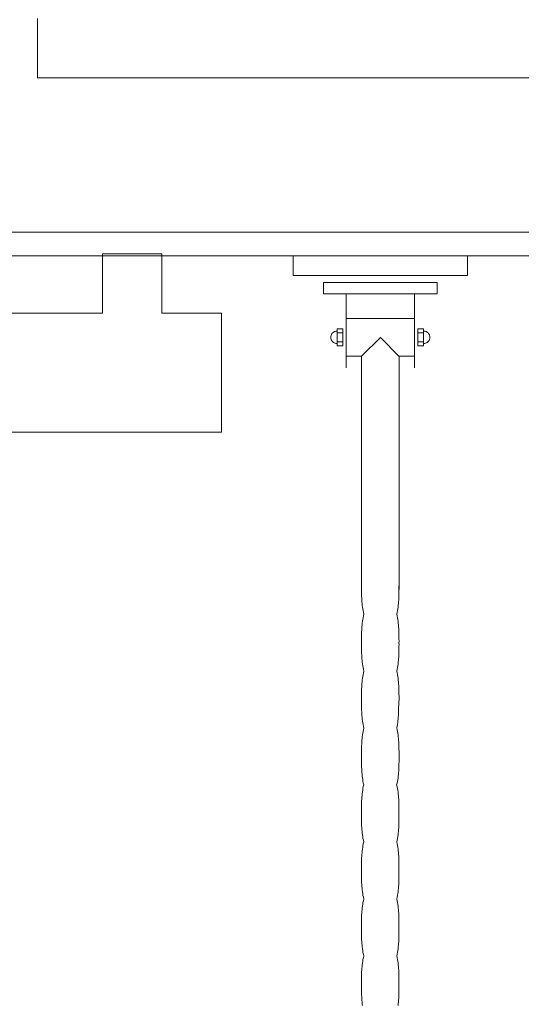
# Model space of a CAD drawing. Header units: millimetres. Extents: x 23192 to 177760, y -399809 to -79279.
# Tile 285 of 656: x 59938 to 59980, y -194436 to -194353. Entities that reach past the tile are written whole.
import ezdxf

# ---------------------------------------------------------------- set-up
doc = ezdxf.new("R2010")
doc.units = ezdxf.units.MM
doc.layers.get('0').update_dxf_attribs({"lineweight": 0})
for name, color, linetype, lineweight in [('!! 0_ Istn-widok', 1, 'Continuous', 15), ('!! 2 ZABUDOWA GK-MDF', 54, 'Continuous', 13), ('!! 2_wypos-sanitarne', 240, 'Continuous', 9)]:
    doc.layers.add(name, color=color, linetype=linetype, lineweight=lineweight)
doc.layers.add('!! 0_Istn-grzejniki', color=7, linetype='Continuous', lineweight=0, plot=False)

# ---------------------------------------------------------------- blocks, each defined once
blk = doc.blocks.new('5rtfgvb')
for p, q in [((131001.396, 14775.222), (131016.005, 14776.469)), ((131016.005, 14776.469), (131016.146, 14774.823)), ((131001.537, 14773.575), (131001.396, 14775.222)), ((131016.146, 14774.823), (131001.537, 14773.575)), ((131004.115, 14773.215), (131013.666, 14774.031)), ((131013.666, 14774.031), (131013.748, 14773.076)), ((131004.196, 14772.26), (131004.115, 14773.215)), ((131013.748, 14773.076), (131004.196, 14772.26)), ((131006.107, 14772.418), (131006.637, 14766.209)), ((131011.838, 14772.907), (131012.368, 14766.699)), ((131006.314, 14770.351), (131012.017, 14770.838)), ((131012.836, 14770.051), (131012.358, 14770.01)), ((131012.358, 14770.01), (131012.481, 14768.577)), ((131012.869, 14769.712), (131012.399, 14769.672)), ((131012.958, 14768.618), (131012.836, 14770.051)), ((131012.874, 14769.856), (131012.927, 14769.857)), ((131012.874, 14769.856), (131012.874, 14769.856)), ((131012.927, 14769.857), (131012.979, 14769.854)), ((131012.979, 14769.854), (131013.03, 14769.845)), ((131013.03, 14769.845), (131013.079, 14769.832)), ((131013.079, 14769.832), (131013.127, 14769.814)), ((131013.127, 14769.814), (131013.172, 14769.791)), ((131013.172, 14769.791), (131013.214, 14769.765)), ((131013.214, 14769.765), (131013.254, 14769.735)), ((131013.254, 14769.735), (131013.291, 14769.7)), ((131013.291, 14769.7), (131013.324, 14769.663)), ((131013.324, 14769.663), (131013.354, 14769.622)), ((131005.142, 14768.827), (131005.133, 14768.776)), ((131005.155, 14768.876), (131005.142, 14768.827)), ((131005.173, 14768.924), (131005.155, 14768.876)), ((131005.196, 14768.969), (131005.173, 14768.924)), ((131005.222, 14769.011), (131005.196, 14768.969)), ((131005.252, 14769.051), (131005.222, 14769.011)), ((131005.287, 14769.088), (131005.252, 14769.051)), ((131005.324, 14769.121), (131005.287, 14769.088)), ((131005.365, 14769.151), (131005.324, 14769.121)), ((131005.408, 14769.177), (131005.365, 14769.151)), ((131005.454, 14769.198), (131005.408, 14769.177)), ((131005.503, 14769.215), (131005.454, 14769.198)), ((131005.554, 14769.228), (131005.503, 14769.215)), ((131005.606, 14769.235), (131005.554, 14769.228)), ((131005.606, 14769.235), (131005.606, 14769.235)), ((131006.088, 14769.474), (131005.611, 14769.434)), ((131005.611, 14769.434), (131005.733, 14768.001)), ((131005.635, 14769.094), (131006.105, 14769.134)), ((131006.21, 14768.042), (131006.088, 14769.474)), ((131009.295, 14769.018), (131007.835, 14767.298)), ((131010.99, 14767.55), (131009.295, 14769.018)), ((131012.933, 14768.958), (131012.464, 14768.918)), ((131013.066, 14768.836), (131013.015, 14768.824)), ((131013.115, 14768.853), (131013.066, 14768.836)), ((131013.161, 14768.875), (131013.115, 14768.853)), ((131013.205, 14768.9), (131013.161, 14768.875)), ((131013.245, 14768.93), (131013.205, 14768.9)), ((131013.283, 14768.963), (131013.245, 14768.93)), ((131013.316, 14769), (131013.283, 14768.963)), ((131013.347, 14769.04), (131013.316, 14769)), ((131013.374, 14769.083), (131013.347, 14769.04)), ((131013.354, 14769.622), (131013.379, 14769.579)), ((131013.396, 14769.127), (131013.374, 14769.083)), ((131013.379, 14769.579), (131013.401, 14769.532)), ((131013.414, 14769.175), (131013.396, 14769.127)), ((131013.401, 14769.532), (131013.418, 14769.484)), ((131013.428, 14769.224), (131013.414, 14769.175)), ((131013.418, 14769.484), (131013.43, 14769.433)), ((131013.436, 14769.275), (131013.428, 14769.224)), ((131013.43, 14769.433), (131013.438, 14769.381)), ((131013.44, 14769.327), (131013.436, 14769.275)), ((131013.438, 14769.381), (131013.44, 14769.327)), ((131005.133, 14768.776), (131005.129, 14768.724)), ((131005.129, 14768.724), (131005.131, 14768.671)), ((131005.131, 14768.671), (131005.138, 14768.618)), ((131005.138, 14768.618), (131005.151, 14768.567)), ((131005.151, 14768.567), (131005.168, 14768.519)), ((131005.168, 14768.519), (131005.189, 14768.472)), ((131005.189, 14768.472), (131005.215, 14768.429)), ((131005.215, 14768.429), (131005.245, 14768.388)), ((131005.245, 14768.388), (131005.278, 14768.351)), ((131005.278, 14768.351), (131005.315, 14768.317)), ((131005.315, 14768.317), (131005.355, 14768.286)), ((131005.355, 14768.286), (131005.398, 14768.26)), ((131005.398, 14768.26), (131005.443, 14768.237)), ((131005.443, 14768.237), (131005.49, 14768.219)), ((131005.49, 14768.219), (131005.539, 14768.206)), ((131005.539, 14768.206), (131005.59, 14768.197)), ((131005.59, 14768.197), (131005.642, 14768.194)), ((131005.7, 14768.34), (131006.169, 14768.38)), ((131005.733, 14768.001), (131006.21, 14768.042)), ((131012.481, 14768.577), (131012.958, 14768.618)), ((131006.583, 14767.199), (131007.835, 14767.306)), ((131007.835, 14767.302), (131009.496, 14747.849)), ((131012.659, 14748.012), (131010.99, 14767.55)), ((131011.007, 14767.577), (131012.287, 14767.686)), ((131012.63, 14748.319), (131012.63, 14748.319)), ((131012.63, 14748.319), (131012.643, 14748.169)), ((131012.643, 14748.169), (131012.656, 14748.021)), ((131009.486, 14748.05), (131009.486, 14748.05)), ((131009.486, 14748.05), (131009.499, 14747.901)), ((131009.499, 14747.901), (131009.512, 14747.752)), ((131009.512, 14747.752), (131009.525, 14747.603)), ((131009.525, 14747.603), (131009.539, 14747.455)), ((131009.539, 14747.455), (131009.555, 14747.306)), ((131009.555, 14747.306), (131009.572, 14747.158)), ((131012.656, 14748.021), (131012.668, 14747.872)), ((131012.668, 14747.872), (131012.679, 14747.723)), ((131012.679, 14747.723), (131012.689, 14747.574)), ((131012.689, 14747.574), (131012.697, 14747.425)), ((131012.697, 14747.425), (131012.704, 14747.275)), ((131012.704, 14747.275), (131012.709, 14747.126)), ((131009.572, 14747.158), (131009.59, 14747.009)), ((131009.59, 14747.009), (131009.61, 14746.861)), ((131009.61, 14746.861), (131009.633, 14746.713)), ((131009.633, 14746.713), (131009.659, 14746.565)), ((131009.659, 14746.565), (131009.687, 14746.418)), ((131009.687, 14746.418), (131009.718, 14746.271)), ((131012.703, 14746.526), (131012.694, 14746.375)), ((131012.709, 14746.676), (131012.703, 14746.526)), ((131012.709, 14747.126), (131012.712, 14746.976)), ((131012.712, 14746.826), (131012.709, 14746.676)), ((131012.712, 14746.976), (131012.712, 14746.826)), ((131009.718, 14746.271), (131009.753, 14746.124)), ((131009.753, 14746.124), (131009.792, 14745.977)), ((131009.792, 14745.977), (131009.834, 14745.831)), ((131009.834, 14745.831), (131009.881, 14745.685)), ((131009.881, 14745.685), (131009.86, 14745.532)), ((131012.664, 14746.073), (131012.643, 14745.921)), ((131012.643, 14745.921), (131012.69, 14745.773)), ((131012.681, 14746.224), (131012.664, 14746.073)), ((131012.694, 14746.375), (131012.681, 14746.224)), ((131012.69, 14745.773), (131012.732, 14745.625)), ((131012.732, 14745.625), (131012.771, 14745.476)), ((131009.815, 14744.925), (131009.812, 14744.774)), ((131009.812, 14744.774), (131009.812, 14744.623)), ((131009.82, 14745.076), (131009.815, 14744.925)), ((131009.83, 14745.228), (131009.82, 14745.076)), ((131009.843, 14745.38), (131009.83, 14745.228)), ((131009.86, 14745.532), (131009.843, 14745.38)), ((131012.771, 14745.476), (131012.806, 14745.328)), ((131012.806, 14745.328), (131012.837, 14745.179)), ((131012.837, 14745.179), (131012.866, 14745.03)), ((131012.866, 14745.03), (131012.891, 14744.88)), ((131012.891, 14744.88), (131012.914, 14744.73)), ((131009.812, 14744.623), (131009.815, 14744.473)), ((131009.815, 14744.473), (131009.82, 14744.322)), ((131009.82, 14744.322), (131009.827, 14744.172)), ((131009.827, 14744.172), (131009.836, 14744.022)), ((131009.836, 14744.022), (131009.846, 14743.872)), ((131012.914, 14744.73), (131012.935, 14744.58)), ((131012.935, 14744.58), (131012.953, 14744.43)), ((131012.953, 14744.43), (131012.971, 14744.279)), ((131012.971, 14744.279), (131012.986, 14744.129)), ((131012.986, 14744.129), (131013.001, 14743.978)), ((131013.001, 14743.978), (131013.014, 14743.828)), ((131009.846, 14743.872), (131009.858, 14743.722)), ((131009.858, 14743.722), (131009.869, 14743.572)), ((131009.869, 14743.572), (131009.882, 14743.422)), ((131009.882, 14743.422), (131009.895, 14743.273)), ((131009.895, 14743.273), (131009.907, 14743.124)), ((131009.907, 14743.124), (131009.92, 14742.975)), ((131013.014, 14743.828), (131013.028, 14743.677)), ((131013.028, 14743.677), (131013.04, 14743.526)), ((131013.04, 14743.526), (131013.053, 14743.378)), ((131013.053, 14743.378), (131013.065, 14743.229)), ((131013.065, 14743.229), (131013.077, 14743.081)), ((131009.92, 14742.975), (131009.934, 14742.827)), ((131009.934, 14742.827), (131009.948, 14742.678)), ((131009.948, 14742.678), (131009.963, 14742.529)), ((131009.963, 14742.529), (131009.98, 14742.381)), ((131009.98, 14742.381), (131009.998, 14742.233)), ((131013.077, 14743.081), (131013.088, 14742.933)), ((131013.088, 14742.933), (131013.098, 14742.784)), ((131013.098, 14742.784), (131013.107, 14742.636)), ((131013.107, 14742.636), (131013.114, 14742.487)), ((131013.114, 14742.487), (131013.118, 14742.338)), ((131013.118, 14742.338), (131013.121, 14742.188)), ((131009.998, 14742.233), (131010.019, 14742.085)), ((131010.019, 14742.085), (131010.042, 14741.937)), ((131010.042, 14741.937), (131010.067, 14741.789)), ((131010.067, 14741.789), (131010.095, 14741.642)), ((131010.095, 14741.642), (131010.126, 14741.495)), ((131010.126, 14741.495), (131010.161, 14741.348)), ((131013.103, 14741.589), (131013.09, 14741.439)), ((131013.112, 14741.74), (131013.103, 14741.589)), ((131013.118, 14741.889), (131013.112, 14741.74)), ((131013.121, 14742.039), (131013.118, 14741.889)), ((131013.121, 14742.188), (131013.121, 14742.039)), ((131010.161, 14741.348), (131010.2, 14741.201)), ((131010.2, 14741.201), (131010.243, 14741.055)), ((131010.243, 14741.055), (131010.29, 14740.909)), ((131010.269, 14740.753), (131010.252, 14740.598)), ((131010.29, 14740.909), (131010.269, 14740.753)), ((131013.074, 14741.288), (131013.052, 14741.137)), ((131013.052, 14741.137), (131013.099, 14740.99)), ((131013.09, 14741.439), (131013.074, 14741.288)), ((131013.099, 14740.99), (131013.141, 14740.842)), ((131013.141, 14740.842), (131013.18, 14740.694)), ((131013.18, 14740.694), (131013.215, 14740.546)), ((131010.223, 14740.141), (131010.221, 14739.99)), ((131010.221, 14739.99), (131010.221, 14739.841)), ((131010.221, 14739.841), (131010.223, 14739.692)), ((131010.229, 14740.292), (131010.223, 14740.141)), ((131010.239, 14740.444), (131010.229, 14740.292)), ((131010.252, 14740.598), (131010.239, 14740.444)), ((131013.215, 14740.546), (131013.246, 14740.398)), ((131013.246, 14740.398), (131013.274, 14740.249)), ((131013.274, 14740.249), (131013.3, 14740.1)), ((131013.3, 14740.1), (131013.323, 14739.951)), ((131013.323, 14739.951), (131013.343, 14739.802)), ((131013.343, 14739.802), (131013.362, 14739.652)), ((131010.223, 14739.692), (131010.228, 14739.544)), ((131010.228, 14739.544), (131010.235, 14739.396)), ((131010.235, 14739.396), (131010.244, 14739.248)), ((131010.244, 14739.248), (131010.254, 14739.101)), ((131010.254, 14739.101), (131010.265, 14738.953)), ((131013.362, 14739.652), (131013.379, 14739.503)), ((131013.379, 14739.503), (131013.395, 14739.353)), ((131013.395, 14739.353), (131013.409, 14739.203)), ((131013.409, 14739.203), (131013.423, 14739.053)), ((131013.423, 14739.053), (131013.436, 14738.903)), ((131010.265, 14738.953), (131010.277, 14738.805)), ((131010.277, 14738.805), (131010.289, 14738.657)), ((131010.289, 14738.657), (131010.302, 14738.509)), ((131010.302, 14738.509), (131010.315, 14738.358)), ((131010.315, 14738.358), (131010.328, 14738.208)), ((131010.328, 14738.208), (131010.342, 14738.057)), ((131013.436, 14738.903), (131013.449, 14738.753)), ((131013.449, 14738.753), (131013.451, 14738.604)), ((131013.451, 14738.604), (131013.455, 14738.456)), ((131013.455, 14738.456), (131013.462, 14738.308)), ((131013.462, 14738.308), (131013.469, 14738.16)), ((131013.469, 14738.16), (131013.478, 14738.012)), ((131010.342, 14738.057), (131010.356, 14737.907)), ((131010.356, 14737.907), (131010.371, 14737.756)), ((131010.371, 14737.756), (131010.388, 14737.606)), ((131010.388, 14737.606), (131010.407, 14737.455)), ((131010.407, 14737.455), (131010.427, 14737.306)), ((131010.427, 14737.306), (131010.45, 14737.156)), ((131013.478, 14738.012), (131013.487, 14737.864)), ((131013.487, 14737.864), (131013.495, 14737.716)), ((131013.495, 14737.716), (131013.502, 14737.568)), ((131013.502, 14737.568), (131013.508, 14737.42)), ((131013.508, 14737.42), (131013.512, 14737.271)), ((131010.45, 14737.156), (131010.476, 14737.007)), ((131010.476, 14737.007), (131010.504, 14736.858)), ((131010.504, 14736.858), (131010.535, 14736.71)), ((131010.535, 14736.71), (131010.57, 14736.562)), ((131010.57, 14736.562), (131010.609, 14736.415)), ((131013.48, 14736.525), (131013.46, 14736.375)), ((131013.495, 14736.675), (131013.48, 14736.525)), ((131013.505, 14736.824), (131013.495, 14736.675)), ((131013.511, 14736.974), (131013.505, 14736.824)), ((131013.513, 14737.123), (131013.511, 14736.974)), ((131013.512, 14737.271), (131013.513, 14737.123)), ((131010.609, 14736.415), (131010.652, 14736.269)), ((131010.645, 14735.686), (131010.635, 14735.537)), ((131010.659, 14735.834), (131010.645, 14735.686)), ((131010.652, 14736.269), (131010.698, 14736.125)), ((131010.676, 14735.98), (131010.659, 14735.834)), ((131010.698, 14736.125), (131010.676, 14735.98)), ((131013.46, 14736.375), (131013.506, 14736.227)), ((131013.506, 14736.227), (131013.549, 14736.08)), ((131013.549, 14736.08), (131013.587, 14735.932)), ((131013.587, 14735.932), (131013.622, 14735.784)), ((131013.622, 14735.784), (131013.653, 14735.635)), ((131010.63, 14735.387), (131010.627, 14735.236)), ((131010.627, 14735.236), (131010.627, 14735.085)), ((131010.627, 14735.085), (131010.63, 14734.933)), ((131010.635, 14735.537), (131010.63, 14735.387)), ((131010.63, 14734.933), (131010.636, 14734.78)), ((131013.653, 14735.635), (131013.681, 14735.486)), ((131013.681, 14735.486), (131013.707, 14735.337)), ((131013.707, 14735.337), (131013.73, 14735.188)), ((131013.73, 14735.188), (131013.751, 14735.039)), ((131013.751, 14735.039), (131013.77, 14734.889)), ((131013.77, 14734.889), (131013.787, 14734.739)), ((131010.636, 14734.78), (131010.643, 14734.628)), ((131010.643, 14734.628), (131010.652, 14734.475)), ((131010.652, 14734.475), (131010.662, 14734.323)), ((131010.662, 14734.323), (131010.674, 14734.171)), ((131010.674, 14734.171), (131010.686, 14734.019)), ((131010.686, 14734.019), (131010.699, 14733.869)), ((131013.787, 14734.739), (131013.802, 14734.589)), ((131013.802, 14734.589), (131013.817, 14734.439)), ((131013.817, 14734.439), (131013.831, 14734.289)), ((131013.831, 14734.289), (131013.844, 14734.138)), ((131013.844, 14734.138), (131013.857, 14733.988)), ((131013.857, 14733.988), (131013.869, 14733.84)), ((131010.699, 14733.869), (131010.712, 14733.719)), ((131010.712, 14733.719), (131010.724, 14733.573)), ((131010.724, 14733.573), (131010.737, 14733.426)), ((131010.737, 14733.426), (131010.75, 14733.279)), ((131010.75, 14733.279), (131010.764, 14733.131)), ((131013.869, 14733.84), (131013.882, 14733.692)), ((131013.882, 14733.692), (131013.894, 14733.542)), ((131013.894, 14733.542), (131013.905, 14733.392)), ((131013.905, 14733.392), (131013.915, 14733.24)), ((131013.915, 14733.24), (131013.923, 14733.089)), ((131010.764, 14733.131), (131010.779, 14732.983)), ((131010.779, 14732.983), (131010.796, 14732.835)), ((131010.796, 14732.835), (131010.814, 14732.686)), ((131010.814, 14732.686), (131010.834, 14732.538)), ((131010.834, 14732.538), (131010.856, 14732.39)), ((131010.856, 14732.39), (131010.881, 14732.242)), ((131013.923, 14733.089), (131013.93, 14732.937)), ((131013.934, 14732.331), (131013.927, 14732.181)), ((131013.93, 14732.937), (131013.934, 14732.785)), ((131013.934, 14732.785), (131013.937, 14732.633)), ((131013.937, 14732.482), (131013.934, 14732.331)), ((131013.937, 14732.633), (131013.937, 14732.482)), ((131010.881, 14732.242), (131010.909, 14732.094)), ((131010.909, 14732.094), (131010.939, 14731.948)), ((131010.939, 14731.948), (131010.973, 14731.801)), ((131010.973, 14731.801), (131011.011, 14731.656)), ((131011.011, 14731.656), (131011.052, 14731.512)), ((131011.052, 14731.512), (131011.098, 14731.369)), ((131013.885, 14731.737), (131013.862, 14731.593)), ((131013.862, 14731.593), (131013.91, 14731.445)), ((131013.903, 14731.884), (131013.885, 14731.737)), ((131013.917, 14732.032), (131013.903, 14731.884)), ((131013.927, 14732.181), (131013.917, 14732.032)), ((131011.04, 14730.76), (131011.034, 14730.608)), ((131011.049, 14730.912), (131011.04, 14730.76)), ((131011.061, 14731.064), (131011.049, 14730.912)), ((131011.078, 14731.216), (131011.061, 14731.064)), ((131011.098, 14731.369), (131011.078, 14731.216)), ((131013.91, 14731.445), (131013.953, 14731.298)), ((131013.953, 14731.298), (131013.992, 14731.151)), ((131013.992, 14731.151), (131014.027, 14731.003)), ((131014.027, 14731.003), (131014.058, 14730.855)), ((131014.058, 14730.855), (131014.086, 14730.706)), ((131014.086, 14730.706), (131014.112, 14730.557)), ((131011.034, 14730.608), (131011.031, 14730.457)), ((131011.031, 14730.457), (131011.032, 14730.306)), ((131011.032, 14730.306), (131011.034, 14730.155)), ((131011.034, 14730.155), (131011.039, 14730.004)), ((131011.039, 14730.004), (131011.046, 14729.854)), ((131011.046, 14729.854), (131011.054, 14729.704)), ((131014.112, 14730.557), (131014.134, 14730.409)), ((131014.134, 14730.409), (131014.155, 14730.259)), ((131014.155, 14730.259), (131014.173, 14730.11)), ((131014.173, 14730.11), (131014.19, 14729.961)), ((131014.19, 14729.961), (131014.205, 14729.811)), ((131011.054, 14729.704), (131011.064, 14729.553)), ((131011.064, 14729.553), (131011.075, 14729.403)), ((131011.075, 14729.403), (131011.087, 14729.253)), ((131011.087, 14729.253), (131011.1, 14729.103)), ((131011.1, 14729.103), (131011.112, 14728.953)), ((131014.205, 14729.811), (131014.219, 14729.661)), ((131014.219, 14729.661), (131014.233, 14729.512)), ((131014.233, 14729.512), (131014.245, 14729.362)), ((131014.245, 14729.362), (131014.258, 14729.213)), ((131014.258, 14729.213), (131014.271, 14729.063)), ((131014.271, 14729.063), (131014.284, 14728.914)), ((131011.112, 14728.953), (131011.125, 14728.804)), ((131011.125, 14728.804), (131011.138, 14728.654)), ((131011.138, 14728.654), (131011.152, 14728.505)), ((131011.152, 14728.505), (131011.167, 14728.356)), ((131011.167, 14728.356), (131011.182, 14728.206)), ((131011.182, 14728.206), (131011.199, 14728.057)), ((131014.284, 14728.914), (131014.296, 14728.764)), ((131014.296, 14728.764), (131014.307, 14728.615)), ((131014.307, 14728.615), (131014.318, 14728.465)), ((131014.318, 14728.465), (131014.326, 14728.316)), ((131014.326, 14728.316), (131014.334, 14728.166)), ((131011.199, 14728.057), (131011.218, 14727.908)), ((131011.218, 14727.908), (131011.239, 14727.76)), ((131011.239, 14727.76), (131011.262, 14727.611)), ((131011.262, 14727.611), (131011.287, 14727.463)), ((131011.287, 14727.463), (131011.316, 14727.314)), ((131014.333, 14727.415), (131014.324, 14727.263)), ((131014.339, 14727.565), (131014.333, 14727.415)), ((131014.334, 14728.166), (131014.339, 14728.016)), ((131014.339, 14728.016), (131014.342, 14727.866)), ((131014.342, 14727.716), (131014.339, 14727.565)), ((131014.342, 14727.866), (131014.342, 14727.716)), ((131011.316, 14727.314), (131011.347, 14727.167)), ((131011.347, 14727.167), (131011.381, 14727.019)), ((131011.381, 14727.019), (131011.42, 14726.872)), ((131011.42, 14726.872), (131011.462, 14726.725)), ((131011.462, 14726.725), (131011.508, 14726.579)), ((131011.508, 14726.579), (131011.487, 14726.425)), ((131014.294, 14726.96), (131014.272, 14726.808)), ((131014.272, 14726.808), (131014.319, 14726.661)), ((131014.311, 14727.112), (131014.294, 14726.96)), ((131014.324, 14727.263), (131014.311, 14727.112)), ((131014.319, 14726.661), (131014.362, 14726.515)), ((131011.443, 14725.821), (131011.441, 14725.671)), ((131011.449, 14725.971), (131011.443, 14725.821)), ((131011.458, 14726.122), (131011.449, 14725.971)), ((131011.471, 14726.273), (131011.458, 14726.122)), ((131011.487, 14726.425), (131011.471, 14726.273)), ((131014.362, 14726.515), (131014.401, 14726.368)), ((131014.401, 14726.368), (131014.435, 14726.22)), ((131014.435, 14726.22), (131014.467, 14726.073)), ((131014.467, 14726.073), (131014.495, 14725.925)), ((131014.495, 14725.925), (131014.52, 14725.777)), ((131014.52, 14725.777), (131014.543, 14725.628)), ((131011.441, 14725.671), (131011.441, 14725.522)), ((131011.441, 14725.522), (131011.443, 14725.373)), ((131011.443, 14725.373), (131011.448, 14725.225)), ((131011.448, 14725.225), (131011.454, 14725.077)), ((131011.454, 14725.077), (131011.463, 14724.929)), ((131011.463, 14724.929), (131011.472, 14724.782)), ((131014.543, 14725.628), (131014.563, 14725.48)), ((131014.563, 14725.48), (131014.582, 14725.331)), ((131014.582, 14725.331), (131014.598, 14725.182)), ((131014.598, 14725.182), (131014.614, 14725.033)), ((131014.614, 14725.033), (131014.628, 14724.884)), ((131014.628, 14724.884), (131014.641, 14724.734)), ((131011.472, 14724.782), (131011.483, 14724.634)), ((131011.483, 14724.634), (131011.495, 14724.486)), ((131011.495, 14724.486), (131011.507, 14724.338)), ((131011.507, 14724.338), (131011.52, 14724.19)), ((131011.52, 14724.19), (131011.533, 14724.039)), ((131011.533, 14724.039), (131011.546, 14723.888)), ((131014.641, 14724.734), (131014.654, 14724.585)), ((131014.654, 14724.585), (131014.667, 14724.436)), ((131014.667, 14724.436), (131014.68, 14724.286)), ((131014.68, 14724.286), (131014.692, 14724.136)), ((131014.692, 14724.136), (131014.705, 14723.987)), ((131011.546, 14723.888), (131011.56, 14723.737)), ((131011.56, 14723.737), (131011.575, 14723.586)), ((131011.575, 14723.586), (131011.59, 14723.435)), ((131011.59, 14723.435), (131011.608, 14723.284)), ((131011.608, 14723.284), (131011.627, 14723.133)), ((131014.705, 14723.987), (131014.716, 14723.837)), ((131014.716, 14723.837), (131014.726, 14723.687)), ((131014.726, 14723.687), (131014.735, 14723.537)), ((131014.735, 14723.537), (131014.742, 14723.386)), ((131014.742, 14723.386), (131014.747, 14723.236)), ((131014.747, 14723.236), (131014.75, 14723.085)), ((131011.627, 14723.133), (131011.647, 14722.983)), ((131011.647, 14722.983), (131011.67, 14722.833)), ((131011.67, 14722.833), (131011.696, 14722.683)), ((131011.696, 14722.683), (131011.724, 14722.533)), ((131011.724, 14722.533), (131011.756, 14722.383)), ((131011.756, 14722.383), (131011.791, 14722.234)), ((131014.733, 14722.481), (131014.72, 14722.328)), ((131014.742, 14722.632), (131014.733, 14722.481)), ((131014.748, 14722.784), (131014.742, 14722.632)), ((131014.751, 14722.935), (131014.748, 14722.784)), ((131014.75, 14723.085), (131014.751, 14722.935)), ((131011.791, 14722.234), (131011.829, 14722.085)), ((131011.829, 14722.085), (131011.872, 14721.936)), ((131011.872, 14721.936), (131011.918, 14721.788)), ((131011.897, 14721.636), (131011.88, 14721.486)), ((131011.918, 14721.788), (131011.897, 14721.636)), ((131014.703, 14722.176), (131014.681, 14722.023)), ((131014.681, 14722.023), (131014.728, 14721.877)), ((131014.72, 14722.328), (131014.703, 14722.176)), ((131014.728, 14721.877), (131014.771, 14721.731)), ((131014.771, 14721.731), (131014.81, 14721.584)), ((131014.81, 14721.584), (131014.844, 14721.436)), ((131011.853, 14721.035), (131011.85, 14720.885)), ((131011.85, 14720.885), (131011.85, 14720.736)), ((131011.85, 14720.736), (131011.852, 14720.587)), ((131011.858, 14721.185), (131011.853, 14721.035)), ((131011.868, 14721.335), (131011.858, 14721.185)), ((131011.88, 14721.486), (131011.868, 14721.335)), ((131014.844, 14721.436), (131014.876, 14721.288)), ((131014.876, 14721.288), (131014.904, 14721.14)), ((131014.904, 14721.14), (131014.929, 14720.992)), ((131014.929, 14720.992), (131014.952, 14720.844)), ((131014.952, 14720.844), (131014.973, 14720.695)), ((131011.852, 14720.587), (131011.858, 14720.438)), ((131011.858, 14720.438), (131011.864, 14720.289)), ((131011.864, 14720.289), (131011.873, 14720.14)), ((131011.873, 14720.14), (131011.882, 14719.992)), ((131011.882, 14719.992), (131011.894, 14719.843)), ((131014.973, 14720.695), (131014.991, 14720.546)), ((131014.991, 14720.546), (131015.008, 14720.398)), ((131015.008, 14720.398), (131015.023, 14720.248)), ((131015.023, 14720.248), (131015.037, 14720.099)), ((131015.037, 14720.099), (131015.051, 14719.95)), ((131015.051, 14719.95), (131015.064, 14719.801)), ((131011.894, 14719.843), (131011.905, 14719.695)), ((131011.905, 14719.695), (131011.918, 14719.547)), ((131011.918, 14719.547), (131011.93, 14719.398)), ((131011.93, 14719.398), (131011.943, 14719.248)), ((131011.943, 14719.248), (131011.956, 14719.098)), ((131011.956, 14719.098), (131011.97, 14718.948)), ((131015.064, 14719.801), (131015.076, 14719.651)), ((131015.076, 14719.651), (131015.089, 14719.502)), ((131015.089, 14719.502), (131015.102, 14719.354)), ((131015.102, 14719.354), (131015.114, 14719.205)), ((131015.114, 14719.205), (131015.125, 14719.056)), ((131011.97, 14718.948), (131011.984, 14718.798)), ((131011.984, 14718.798), (131012, 14718.648)), ((131012, 14718.648), (131012.017, 14718.499)), ((131012.017, 14718.499), (131012.036, 14718.349)), ((131012.036, 14718.349), (131012.056, 14718.199)), ((131015.125, 14719.056), (131015.135, 14718.907)), ((131015.135, 14718.907), (131015.144, 14718.758)), ((131015.144, 14718.758), (131015.151, 14718.609)), ((131015.151, 14718.609), (131015.156, 14718.459)), ((131015.156, 14718.459), (131015.159, 14718.309)), ((131015.159, 14718.309), (131015.159, 14718.16)), ((131012.056, 14718.199), (131012.08, 14718.05)), ((131012.08, 14718.05), (131012.105, 14717.901)), ((131012.105, 14717.901), (131012.133, 14717.753)), ((131012.133, 14717.753), (131012.165, 14717.604)), ((131012.165, 14717.604), (131012.2, 14717.456)), ((131012.2, 14717.456), (131012.238, 14717.308)), ((131015.111, 14717.406), (131015.089, 14717.254)), ((131015.128, 14717.557), (131015.111, 14717.406)), ((131015.141, 14717.708), (131015.128, 14717.557)), ((131015.15, 14717.859), (131015.141, 14717.708)), ((131015.156, 14718.009), (131015.15, 14717.859)), ((131015.159, 14718.16), (131015.156, 14718.009)), ((131012.238, 14717.308), (131012.281, 14717.16)), ((131012.289, 14716.71), (131012.276, 14716.559)), ((131012.281, 14717.16), (131012.327, 14717.013)), ((131012.306, 14716.861), (131012.289, 14716.71)), ((131012.327, 14717.013), (131012.306, 14716.861)), ((131015.089, 14717.254), (131015.136, 14717.11)), ((131015.136, 14717.11), (131015.179, 14716.965)), ((131015.179, 14716.965), (131015.217, 14716.819)), ((131015.217, 14716.819), (131015.252, 14716.672)), ((131015.252, 14716.672), (131015.283, 14716.525)), ((131012.261, 14716.258), (131012.259, 14716.107)), ((131012.259, 14716.107), (131012.259, 14715.957)), ((131012.259, 14715.957), (131012.261, 14715.807)), ((131012.267, 14716.408), (131012.261, 14716.258)), ((131012.261, 14715.807), (131012.266, 14715.658)), ((131012.276, 14716.559), (131012.267, 14716.408)), ((131015.283, 14716.525), (131015.311, 14716.377)), ((131015.311, 14716.377), (131015.337, 14716.229)), ((131015.337, 14716.229), (131015.359, 14716.079)), ((131015.359, 14716.079), (131015.38, 14715.93)), ((131015.38, 14715.93), (131015.399, 14715.781)), ((131015.399, 14715.781), (131015.415, 14715.631)), ((131012.266, 14715.658), (131012.273, 14715.508)), ((131012.273, 14715.508), (131012.282, 14715.359)), ((131012.282, 14715.359), (131012.292, 14715.21)), ((131012.292, 14715.21), (131012.303, 14715.061)), ((131012.303, 14715.061), (131012.315, 14714.912)), ((131015.415, 14715.631), (131015.431, 14715.481)), ((131015.431, 14715.481), (131015.445, 14715.331)), ((131015.445, 14715.331), (131015.459, 14715.181)), ((131015.459, 14715.181), (131015.472, 14715.031)), ((131015.472, 14715.031), (131015.484, 14714.882)), ((131012.315, 14714.912), (131012.327, 14714.763)), ((131012.327, 14714.763), (131012.34, 14714.613)), ((131012.34, 14714.613), (131012.353, 14714.465)), ((131012.353, 14714.465), (131012.366, 14714.316)), ((131012.366, 14714.316), (131012.379, 14714.167)), ((131012.379, 14714.167), (131012.394, 14714.019)), ((131015.484, 14714.882), (131015.497, 14714.734)), ((131015.497, 14714.734), (131015.51, 14714.585)), ((131015.51, 14714.585), (131015.522, 14714.437)), ((131015.522, 14714.437), (131015.533, 14714.289)), ((131015.533, 14714.289), (131015.543, 14714.14)), ((131015.543, 14714.14), (131015.552, 14713.991)), ((131012.394, 14714.019), (131012.409, 14713.87)), ((131012.409, 14713.87), (131012.426, 14713.722)), ((131012.426, 14713.722), (131012.445, 14713.573)), ((131012.445, 14713.573), (131012.465, 14713.425)), ((131012.465, 14713.425), (131012.488, 14713.277)), ((131012.488, 14713.277), (131012.513, 14713.13)), ((131015.552, 14713.991), (131015.559, 14713.843)), ((131015.559, 14713.843), (131015.563, 14713.693)), ((131015.563, 14713.693), (131015.566, 14713.544)), ((131015.566, 14713.395), (131015.564, 14713.245)), ((131015.566, 14713.544), (131015.566, 14713.395)), ((131012.513, 14713.13), (131012.541, 14712.982)), ((131012.541, 14712.982), (131012.573, 14712.835)), ((131015.564, 14713.245), (131015.558, 14713.095))]:
    blk.add_line(p, q)

msp = doc.modelspace()

# ---------------------------------------------------------------- linework, layer by layer
at = {"layer": '!! 0_ Istn-widok'}
for points in [[(59939.56735, -194353.12813), (59939.56735, -194358.12813)], [(59939.56735, -194358.12813), (60034.56735, -194358.12813)]]:
    msp.add_lwpolyline(points, dxfattribs=at)
at = {"layer": '!! 0_Istn-grzejniki'}
msp.add_lwpolyline([(59950.05571, -194372.9544), (59950.05571, -194377.9544), (59955.05571, -194377.9544), (59955.05571, -194387.9544), (59855.05571, -194387.9544), (59855.05571, -194377.9544), (59860.05571, -194377.9544), (59860.05571, -194372.9544), (59865.05571, -194372.9544), (59865.05571, -194377.9544), (59945.05571, -194377.9544), (59945.05571, -194372.9544)], close=True, dxfattribs=at)
at = {"layer": '!! 2 ZABUDOWA GK-MDF'}
for points in [[(59846.56735, -194371.12813), (60071.56735, -194371.12813)], [(59846.56735, -194373.12813), (60071.56735, -194373.12813)]]:
    msp.add_lwpolyline(points, dxfattribs=at)

# ---------------------------------------------------------------- block references
at = {"layer": '!! 2_wypos-sanitarne', "rotation": 355.1187031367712}
msp.add_blockref('5rtfgvb', (-71822.41714, -197947.63316), dxfattribs=at)

doc.saveas('drawing.dxf')
